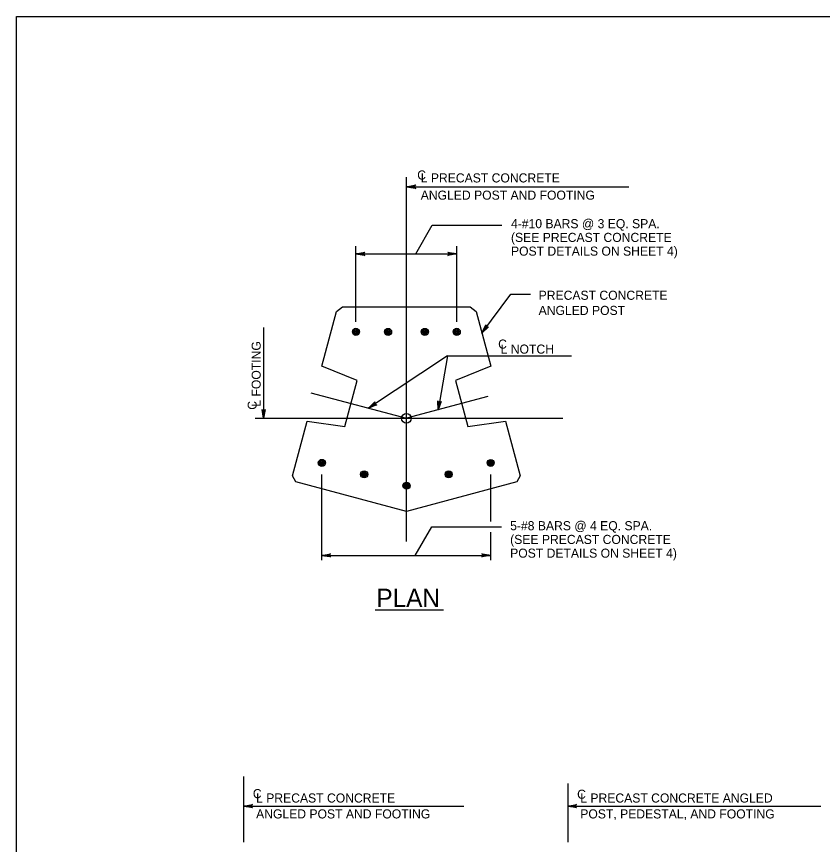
# Model space of a CAD drawing. Extents: x 3351 to 8430, y -3586 to 1457.
# Drawn here: x 5483.3 to 5755.8, y -2693.1 to -2413.3 of the extents above; entities that cross this region are included whole.
import ezdxf

# ---------------------------------------------------------------- set-up
doc = ezdxf.new("R2010")
doc.units = 0
doc.layers.add('1', color=7, linetype='Continuous')
doc.layers.add('2', color=7, linetype='Continuous')

msp = doc.modelspace()

# ---------------------------------------------------------------- linework, layer by layer
at = {"layer": '1'}
for p, q in [((5615.12, -2590.79), (5615.12, -2467.57)), ((5615.12, -2470.84), (5690.37, -2470.84)), ((5618.31, -2493.53), (5623.9, -2483.84)), ((5623.9, -2483.84), (5647.43, -2483.84)), ((5598.08, -2516.46), (5598.08, -2490.96)), ((5632.16, -2516.46), (5632.16, -2490.96)), ((5598.08, -2493.53), (5632.16, -2493.53)), ((5640.68, -2520.27), (5650.47, -2507.15)), ((5650.47, -2507.15), (5657.11, -2507.15)), ((5591.51, -2512.97), (5593.52, -2511.43)), ((5593.52, -2511.43), (5636.71, -2511.43)), ((5636.71, -2511.43), (5638.73, -2512.97)), ((5586.54, -2531.52), (5591.51, -2512.97)), ((5638.73, -2512.97), (5643.7, -2531.52)), ((5566.88, -2518.37), (5566.88, -2549.11)), ((5629.06, -2528.03), (5602.31, -2545.68)), ((5629.06, -2528.03), (5625.83, -2546.24)), ((5629.06, -2528.03), (5670.91, -2528.03)), ((5598.49, -2536.37), (5586.54, -2531.52)), ((5643.7, -2531.52), (5631.75, -2536.37)), ((5594.34, -2551.83), (5598.49, -2536.37)), ((5631.75, -2536.37), (5635.89, -2551.83)), ((5582.87, -2540.47), (5615.12, -2549.11)), ((5642.62, -2541.74), (5615.12, -2549.11)), ((5564.02, -2549.11), (5668.04, -2549.11)), ((5615.12, -2549.11), (5615.12, -2549.11)), ((5576.6, -2568.6), (5581.57, -2550.06)), ((5581.57, -2550.06), (5594.34, -2551.83)), ((5635.89, -2551.83), (5648.67, -2550.06)), ((5648.67, -2550.06), (5653.64, -2568.6)), ((5577.73, -2570.56), (5576.6, -2568.6)), ((5586.55, -2597.02), (5586.55, -2568.09)), ((5643.64, -2583.93), (5643.64, -2568.09)), ((5653.64, -2568.6), (5652.51, -2570.56)), ((5615.12, -2580.58), (5577.73, -2570.56)), ((5652.51, -2570.56), (5615.12, -2580.58)), ((5618.14, -2595.42), (5623.73, -2585.73)), ((5623.73, -2585.73), (5647.26, -2585.73)), ((5643.64, -2597.02), (5643.64, -2587.61)), ((5586.55, -2595.42), (5643.64, -2595.42)), ((5604.54, -2613.86), (5627.64, -2613.86)), ((5560.09, -2670.12), (5560.09, -2692.35)), ((5669.69, -2672.51), (5669.69, -2692.35)), ((5560.09, -2680.18), (5634.52, -2680.18)), ((5669.69, -2680.18), (5755.21, -2680.18))]:
    msp.add_line(p, q, dxfattribs=at)
for points in [[(5615.12, -2470.84), (5618.3, -2470.24), (5618.05, -2470.41), (5617.93, -2470.62), (5617.89, -2470.84), (5617.93, -2471.05), (5618.05, -2471.26), (5618.3, -2471.43), (5615.12, -2470.84), (5618.05, -2471.26), (5617.93, -2471.05), (5615.12, -2470.84), (5617.89, -2470.84), (5617.93, -2470.62), (5615.12, -2470.84), (5618.05, -2470.41)], [(5598.08, -2493.53), (5601.06, -2492.97), (5600.83, -2493.13), (5600.71, -2493.33), (5600.68, -2493.53), (5600.71, -2493.73), (5600.83, -2493.93), (5601.06, -2494.09), (5598.08, -2493.53), (5600.83, -2493.93), (5600.71, -2493.73), (5598.08, -2493.53), (5600.68, -2493.53), (5600.71, -2493.33), (5598.08, -2493.53), (5600.83, -2493.13)], [(5632.16, -2493.53), (5629.18, -2494.09), (5629.41, -2493.93), (5629.53, -2493.73), (5629.56, -2493.53), (5629.53, -2493.33), (5629.41, -2493.13), (5629.18, -2492.97), (5632.16, -2493.53), (5629.41, -2493.13), (5629.53, -2493.33), (5632.16, -2493.53), (5629.56, -2493.53), (5629.53, -2493.73), (5632.16, -2493.53), (5629.41, -2493.93)], [(5640.68, -2520.27), (5642.02, -2517.54), (5642.01, -2517.82), (5642.1, -2518.04), (5642.24, -2518.18), (5642.42, -2518.28), (5642.65, -2518.3), (5642.92, -2518.21), (5640.68, -2520.27), (5642.65, -2518.3), (5642.42, -2518.28), (5640.68, -2520.27), (5642.24, -2518.18), (5642.1, -2518.04), (5640.68, -2520.27), (5642.01, -2517.82)], [(5602.31, -2545.68), (5604.49, -2543.57), (5604.38, -2543.83), (5604.39, -2544.06), (5604.48, -2544.25), (5604.61, -2544.4), (5604.82, -2544.5), (5605.1, -2544.5), (5602.31, -2545.68), (5604.82, -2544.5), (5604.61, -2544.4), (5602.31, -2545.68), (5604.48, -2544.25), (5604.39, -2544.06), (5602.31, -2545.68), (5604.38, -2543.83)], [(5625.83, -2546.24), (5625.8, -2543.21), (5625.92, -2543.46), (5626.09, -2543.61), (5626.28, -2543.68), (5626.49, -2543.68), (5626.71, -2543.6), (5626.9, -2543.4), (5625.83, -2546.24), (5626.71, -2543.6), (5626.49, -2543.68), (5625.83, -2546.24), (5626.28, -2543.68), (5626.09, -2543.61), (5625.83, -2546.24), (5625.92, -2543.46)], [(5566.88, -2549.11), (5566.32, -2546.13), (5566.48, -2546.36), (5566.68, -2546.48), (5566.88, -2546.51), (5567.08, -2546.48), (5567.28, -2546.36), (5567.44, -2546.13), (5566.88, -2549.11), (5567.28, -2546.36), (5567.08, -2546.48), (5566.88, -2549.11), (5566.88, -2546.51), (5566.68, -2546.48), (5566.88, -2549.11), (5566.48, -2546.36)], [(5586.55, -2595.42), (5589.53, -2594.86), (5589.3, -2595.02), (5589.18, -2595.22), (5589.15, -2595.42), (5589.18, -2595.62), (5589.3, -2595.82), (5589.53, -2595.98), (5586.55, -2595.42), (5589.3, -2595.82), (5589.18, -2595.62), (5586.55, -2595.42), (5589.15, -2595.42), (5589.18, -2595.22), (5586.55, -2595.42), (5589.3, -2595.02)], [(5643.64, -2595.42), (5640.65, -2595.98), (5640.88, -2595.82), (5641, -2595.62), (5641.04, -2595.42), (5641, -2595.22), (5640.88, -2595.02), (5640.65, -2594.86), (5643.64, -2595.42), (5640.88, -2595.02), (5641, -2595.22), (5643.64, -2595.42), (5641.04, -2595.42), (5641, -2595.62), (5643.64, -2595.42), (5640.88, -2595.82)], [(5560.09, -2680.18), (5563.07, -2679.62), (5562.84, -2679.78), (5562.73, -2679.98), (5562.69, -2680.18), (5562.73, -2680.38), (5562.84, -2680.58), (5563.07, -2680.73), (5560.09, -2680.18), (5562.84, -2680.58), (5562.73, -2680.38), (5560.09, -2680.18), (5562.69, -2680.18), (5562.73, -2679.98), (5560.09, -2680.18), (5562.84, -2679.78)], [(5669.69, -2680.18), (5672.67, -2679.62), (5672.44, -2679.78), (5672.32, -2679.98), (5672.29, -2680.18), (5672.32, -2680.38), (5672.44, -2680.58), (5672.67, -2680.73), (5669.69, -2680.18), (5672.44, -2680.58), (5672.32, -2680.38), (5669.69, -2680.18), (5672.29, -2680.18), (5672.32, -2679.98), (5669.69, -2680.18), (5672.44, -2679.78)]]:
    msp.add_lwpolyline(points, dxfattribs=at)
for centre, radius in [((5598.08, -2519.89), 1.2), ((5598.08, -2519.89), 0.906), ((5598.08, -2519.89), 0.648), ((5598.08, -2519.89), 0.367), ((5598.08, -2519.89), 0.0862), ((5608.95, -2519.9), 1.2), ((5608.95, -2519.9), 0.906), ((5608.95, -2519.9), 0.648), ((5608.95, -2519.9), 0.367), ((5608.95, -2519.9), 0.0862), ((5621.37, -2519.9), 1.2), ((5621.37, -2519.9), 0.906), ((5621.37, -2519.9), 0.648), ((5621.37, -2519.9), 0.367), ((5621.37, -2519.9), 0.0862), ((5632.16, -2519.89), 1.2), ((5632.16, -2519.89), 0.906), ((5632.16, -2519.89), 0.648), ((5632.16, -2519.89), 0.367), ((5632.16, -2519.89), 0.0862), ((5615.12, -2549.11), 1.6), ((5586.55, -2564.18), 1.2), ((5643.64, -2564.19), 1.2), ((5586.55, -2564.18), 0.906), ((5586.55, -2564.18), 0.648), ((5586.55, -2564.18), 0.367), ((5586.55, -2564.18), 0.0862), ((5643.64, -2564.19), 0.906), ((5643.64, -2564.19), 0.648), ((5643.64, -2564.19), 0.367), ((5643.64, -2564.19), 0.0862), ((5600.86, -2568.03), 1.2), ((5600.86, -2568.03), 0.906), ((5600.86, -2568.03), 0.648), ((5600.86, -2568.03), 0.367), ((5600.86, -2568.03), 0.0862), ((5629.41, -2568.04), 1.2), ((5629.41, -2568.04), 0.906), ((5629.41, -2568.04), 0.648), ((5629.41, -2568.04), 0.367), ((5629.41, -2568.04), 0.0862), ((5615.18, -2571.89), 1.2), ((5615.18, -2571.89), 0.906), ((5615.18, -2571.89), 0.648), ((5615.18, -2571.89), 0.367), ((5615.18, -2571.89), 0.0862)]:
    msp.add_circle(centre, radius, dxfattribs=at)
at = {"layer": '2'}
for p, q in [((5483.34, -2977.31), (5483.34, -2413.31)), ((5483.34, -2413.31), (6269.34, -2413.31))]:
    msp.add_line(p, q, dxfattribs=at)

# ---------------------------------------------------------------- texts
at = {"layer": '1'}
for s, height, p in [('C', 3.07, (5618.79, -2468.4)), ('L PRECAST CONCRETE', 3.0721, (5619.98, -2469.38)), ('ANGLED POST AND FOOTING', 3.0721, (5619.98, -2475.21)), ('4-#10 BARS @ 3 EQ. SPA.', 3.072, (5650.49, -2484.85)), ('(SEE PRECAST CONCRETE', 3.072, (5650.49, -2489.49)), ('POST DETAILS ON SHEET 4)', 3.072, (5650.49, -2494.13)), ('PRECAST CONCRETE', 3.072, (5659.84, -2509.05)), ('ANGLED POST', 3.072, (5659.84, -2514.17)), ('C', 3.07, (5646.16, -2525.55)), ('L NOTCH', 3.072, (5646.99, -2527.25)), ('5-#8 BARS @ 4 EQ. SPA.', 3.072, (5650.21, -2586.94)), ('(SEE PRECAST CONCRETE', 3.072, (5650.21, -2591.58)), ('POST DETAILS ON SHEET 4)', 3.072, (5650.21, -2596.22)), ('PLAN', 6.144, (5605.01, -2612.85)), ('C', 3.07, (5563.23, -2677.5)), ('C', 3.07, (5672.85, -2677.7)), ('L PRECAST CONCRETE', 3.072, (5564.32, -2678.98)), ('L PRECAST CONCRETE ANGLED', 3.072, (5673.91, -2678.98)), ('ANGLED POST AND FOOTING', 3.072, (5564.32, -2684.35)), ('POST, PEDESTAL, AND FOOTING', 3.072, (5673.91, -2684.35))]:
    msp.add_text(s, height=height, dxfattribs=at).set_placement(p)
for s, height, p in [('L FOOTING', 3.072, (5565.89, -2545.17)), ('C', 3.07, (5564.53, -2546.21))]:
    msp.add_text(s, height=height, rotation=90, dxfattribs=at).set_placement(p)

doc.saveas('drawing.dxf')
